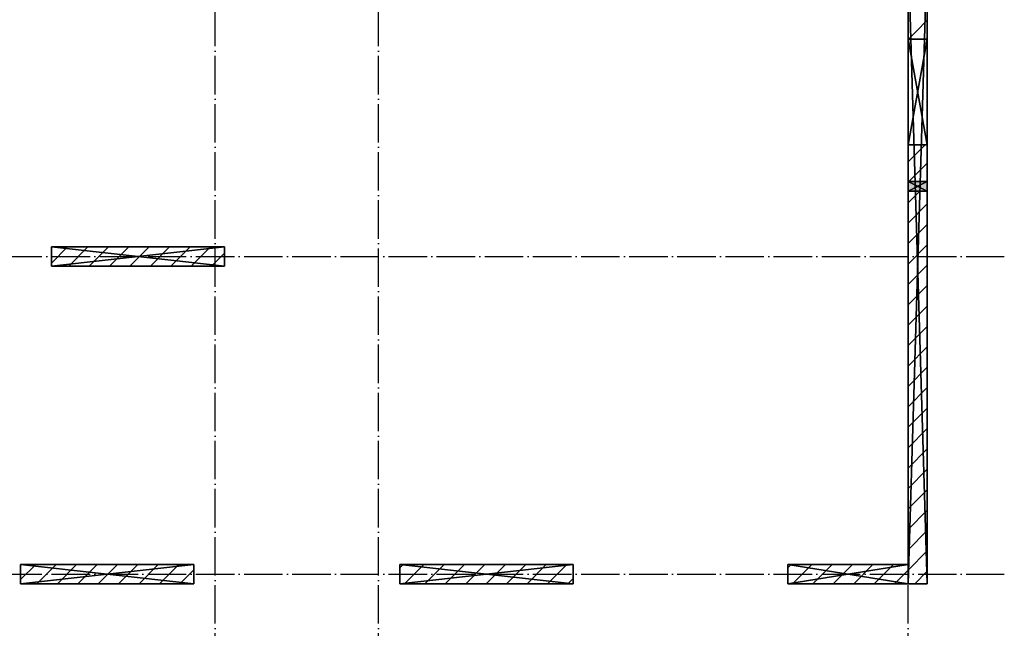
# Model space of a CAD drawing. Header units: millimetres. Extents: x 40580 to 559114, y -343730 to 81020.
# Tile 622 of 656: x 500298 to 510528, y -80731 to -74406. Entities that reach past the tile are written whole.
import ezdxf

# ---------------------------------------------------------------- set-up
doc = ezdxf.new("R2010")
doc.units = ezdxf.units.MM
doc.linetypes.add('______11', pattern=[500, 400, -50, 0, -50])
doc.linetypes.add('______5', pattern=[1100, 800, -100, 100, -100])
for name, color, linetype in [('_________1_', 7, 'Continuous'), ('_____________1', 7, 'Continuous'), ('_________________1_', 7, 'Continuous'), ('___________________', 253, '______5')]:
    doc.layers.add(name, color=color, linetype=linetype)

msp = doc.modelspace()

# ---------------------------------------------------------------- linework, layer by layer
at = {"layer": '_________1_', "color": 253, "linetype": '______11'}
for p, q in [((500627.7, -76935.5), (500795.7, -76767.5)), ((501020, -76967.5), (501220, -76767.5)), ((501444.2, -76967.5), (501644.2, -76767.5)), ((501868.5, -76967.5), (502068.5, -76767.5)), ((502292.8, -76967.5), (502427.7, -76832.5)), ((500307.7, -80225.3), (500465.6, -80067.5)), ((500689.8, -80267.5), (500889.8, -80067.5)), ((501114.1, -80267.5), (501314.1, -80067.5)), ((501538.3, -80267.5), (501738.3, -80067.5)), ((504247.7, -80103.7), (504283.9, -80067.5)), ((504508.2, -80267.5), (504708.2, -80067.5)), ((504932.5, -80267.5), (505132.5, -80067.5)), ((505356.7, -80267.5), (505556.7, -80067.5)), ((505781, -80267.5), (505981, -80067.5)), ((501962.6, -80267.5), (502107.7, -80122.4))]:
    msp.add_line(p, q, dxfattribs=at)
at = {"layer": '_________1_', "color": 253, "linetype": '______5'}
for p, q in [((500807.8, -76967.5), (501007.8, -76767.5)), ((501232.1, -76967.5), (501432.1, -76767.5)), ((501656.4, -76967.5), (501856.4, -76767.5)), ((502080.6, -76967.5), (502280.6, -76767.5)), ((500477.7, -80267.5), (500677.7, -80067.5)), ((500901.9, -80267.5), (501101.9, -80067.5)), ((501326.2, -80267.5), (501526.2, -80067.5)), ((501750.5, -80267.5), (501950.5, -80067.5)), ((504296.1, -80267.5), (504496.1, -80067.5)), ((504720.3, -80267.5), (504920.3, -80067.5)), ((505144.6, -80267.5), (505344.6, -80067.5)), ((505568.9, -80267.5), (505768.9, -80067.5)), ((505993.1, -80267.5), (506047.7, -80212.9))]:
    msp.add_line(p, q, dxfattribs=at)
at = {"layer": '_____________1', "color": 253, "linetype": '______5'}
for p, q in [((509527.7, -75884.4), (509704.6, -75707.5)), ((509527.7, -76308.6), (509648.9, -76187.5)), ((509527.7, -76732.9), (509727.7, -76532.9)), ((509527.7, -77157.2), (509727.7, -76957.2)), ((509527.7, -77581.4), (509727.7, -77381.4)), ((509527.7, -78005.7), (509727.7, -77805.7)), ((509527.7, -78430), (509727.7, -78230)), ((509527.7, -78854.2), (509727.7, -78654.2)), ((509527.7, -79278.5), (509727.7, -79078.5)), ((509527.7, -79702.7), (509727.7, -79502.7)), ((509527.7, -80127), (509727.7, -79927)), ((508277.7, -80104.2), (508314.4, -80067.5)), ((508538.7, -80267.5), (508738.7, -80067.5)), ((508963, -80267.5), (509163, -80067.5)), ((509387.2, -80267.5), (509527.7, -80127))]:
    msp.add_line(p, q, dxfattribs=at)
at = {"layer": '_____________1', "color": 253, "linetype": '______11'}
for p, q in [((509527.7, -76520.8), (509727.7, -76320.8)), ((509527.7, -76945), (509727.7, -76745)), ((509527.7, -77369.3), (509727.7, -77169.3)), ((509527.7, -77793.6), (509727.7, -77593.6)), ((509527.7, -78217.8), (509727.7, -78017.8)), ((509527.7, -78642.1), (509727.7, -78442.1)), ((509527.7, -79066.4), (509727.7, -78866.4)), ((509527.7, -79490.6), (509727.7, -79290.6)), ((509527.7, -79914.9), (509727.7, -79714.9)), ((508326.6, -80267.5), (508526.6, -80067.5)), ((508750.8, -80267.5), (508950.8, -80067.5)), ((509175.1, -80267.5), (509375.1, -80067.5)), ((509599.4, -80267.5), (509727.7, -80139.1))]:
    msp.add_line(p, q, dxfattribs=at)
at = {"layer": '_____________1', "color": 253, "linetype": '______5'}
msp.add_lwpolyline([(509531.8, -74607.5), (509611.5, -74527.8), (509611.5, -74527.8), (509727.7, -74411.6)], dxfattribs=at)
at = {"layer": '_____________1', "color": 253, "linetype": '______11'}
msp.add_lwpolyline([(509536.7, -76087.5), (509592.7, -76031.5), (509592.7, -76031.5), (509727.7, -75896.5)], dxfattribs=at)
at = {"layer": '_________________1_', "color": 212, "linetype": 'Continuous'}
for p, q in [((509527.7, -76187.5), (509527.7, -76087.5)), ((509527.7, -76087.5), (509727.7, -76087.5)), ((509727.7, -76187.5), (509527.7, -76087.5)), ((509527.7, -76187.5), (509727.7, -76087.5)), ((509727.7, -76087.5), (509727.7, -76187.5)), ((509727.7, -76187.5), (509527.7, -76187.5))]:
    msp.add_line(p, q, dxfattribs=at)
at = {"layer": '_________________1_', "color": 6, "linetype": 'Continuous'}
for points in [[(509527.7, -76187.5), (509527.7, -76087.5), (509727.7, -76187.5)], [(509727.7, -76187.5), (509527.7, -76087.5), (509727.7, -76087.5)]]:
    msp.add_solid(points, dxfattribs=at)
at = {"layer": '___________________', "color": 253, "linetype": '______11'}
for p, q in [((502327.7, -81683.2), (502327.7, -56580.9)), ((502327.7, -81683.2), (502327.7, -56580.9)), ((504027.7, -81683.2), (504027.7, -56580.9)), ((504027.7, -81683.2), (504027.7, -56580.9)), ((509527.7, -81683.2), (509527.7, -56580.9)), ((509527.7, -81683.2), (509527.7, -56580.9)), ((492627.7, -76867.5), (510527.7, -76867.5)), ((492627.7, -76867.5), (510527.7, -76867.5)), ((492627.7, -80167.5), (510527.7, -80167.5)), ((492627.7, -80167.5), (510527.7, -80167.5))]:
    msp.add_line(p, q, dxfattribs=at)

# ---------------------------------------------------------------- meshes
at = {"layer": '_________1_'}
mesh = msp.add_polyface(dxfattribs=at)
corners = [(500627.7, -76767.5, -3800), (500627.7, -76967.5, -3800), (500627.7, -76967.5, -350), (500627.7, -76767.5, -350)]
mesh.append_faces([[corners[k] for k in face] for face in [(1, 2, 0)]], dxfattribs={"vtx1": -1})
mesh.append_faces([[corners[k] for k in face] for face in [(2, 3, 0)]], dxfattribs={"vtx2": -1})
mesh = msp.add_polyface(dxfattribs=at)
corners = [(502427.7, -76767.5, -3800), (500627.7, -76767.5, -3800), (500627.7, -76767.5, -350), (502427.7, -76767.5, -350)]
mesh.append_faces([[corners[k] for k in face] for face in [(1, 2, 0)]], dxfattribs={"vtx1": -1})
mesh.append_faces([[corners[k] for k in face] for face in [(2, 3, 0)]], dxfattribs={"vtx2": -1})
mesh = msp.add_polyface(dxfattribs=at)
corners = [(502427.7, -76967.5, -350), (502427.7, -76767.5, -350), (500627.7, -76767.5, -350), (500627.7, -76967.5, -350)]
mesh.append_faces([[corners[k] for k in face] for face in [(1, 2, 0)]], dxfattribs={"vtx1": -1})
mesh.append_faces([[corners[k] for k in face] for face in [(2, 3, 0)]], dxfattribs={"vtx2": -1})
mesh = msp.add_polyface(dxfattribs=at)
corners = [(502427.7, -76767.5, -3800), (502427.7, -76967.5, -3800), (500627.7, -76967.5, -3800), (500627.7, -76767.5, -3800)]
mesh.append_faces([[corners[k] for k in face] for face in [(1, 2, 0)]], dxfattribs={"vtx1": -1})
mesh.append_faces([[corners[k] for k in face] for face in [(2, 3, 0)]], dxfattribs={"vtx2": -1})
mesh = msp.add_polyface(dxfattribs=at)
corners = [(502427.7, -76967.5, -3800), (502427.7, -76767.5, -3800), (502427.7, -76767.5, -350), (502427.7, -76967.5, -350)]
mesh.append_faces([[corners[k] for k in face] for face in [(1, 2, 0)]], dxfattribs={"vtx1": -1})
mesh.append_faces([[corners[k] for k in face] for face in [(2, 3, 0)]], dxfattribs={"vtx2": -1})
mesh = msp.add_polyface(dxfattribs=at)
corners = [(500627.7, -76967.5, -3800), (502427.7, -76967.5, -3800), (502427.7, -76967.5, -350), (500627.7, -76967.5, -350)]
mesh.append_faces([[corners[k] for k in face] for face in [(1, 2, 0)]], dxfattribs={"vtx1": -1})
mesh.append_faces([[corners[k] for k in face] for face in [(2, 3, 0)]], dxfattribs={"vtx2": -1})
mesh = msp.add_polyface(dxfattribs=at)
corners = [(500307.7, -80067.5, -3800), (500307.7, -80267.5, -3800), (500307.7, -80267.5, -350), (500307.7, -80067.5, -350)]
mesh.append_faces([[corners[k] for k in face] for face in [(1, 2, 0)]], dxfattribs={"vtx1": -1})
mesh.append_faces([[corners[k] for k in face] for face in [(2, 3, 0)]], dxfattribs={"vtx2": -1})
mesh = msp.add_polyface(dxfattribs=at)
corners = [(502107.7, -80067.5, -3800), (500307.7, -80067.5, -3800), (500307.7, -80067.5, -350), (502107.7, -80067.5, -350)]
mesh.append_faces([[corners[k] for k in face] for face in [(1, 2, 0)]], dxfattribs={"vtx1": -1})
mesh.append_faces([[corners[k] for k in face] for face in [(2, 3, 0)]], dxfattribs={"vtx2": -1})
mesh = msp.add_polyface(dxfattribs=at)
corners = [(502107.7, -80267.5, -350), (502107.7, -80067.5, -350), (500307.7, -80067.5, -350), (500307.7, -80267.5, -350)]
mesh.append_faces([[corners[k] for k in face] for face in [(1, 2, 0)]], dxfattribs={"vtx1": -1})
mesh.append_faces([[corners[k] for k in face] for face in [(2, 3, 0)]], dxfattribs={"vtx2": -1})
mesh = msp.add_polyface(dxfattribs=at)
corners = [(502107.7, -80067.5, -3800), (502107.7, -80267.5, -3800), (500307.7, -80267.5, -3800), (500307.7, -80067.5, -3800)]
mesh.append_faces([[corners[k] for k in face] for face in [(1, 2, 0)]], dxfattribs={"vtx1": -1})
mesh.append_faces([[corners[k] for k in face] for face in [(2, 3, 0)]], dxfattribs={"vtx2": -1})
mesh = msp.add_polyface(dxfattribs=at)
corners = [(502107.7, -80267.5, -3800), (502107.7, -80067.5, -3800), (502107.7, -80067.5, -350), (502107.7, -80267.5, -350)]
mesh.append_faces([[corners[k] for k in face] for face in [(1, 2, 0)]], dxfattribs={"vtx1": -1})
mesh.append_faces([[corners[k] for k in face] for face in [(2, 3, 0)]], dxfattribs={"vtx2": -1})
mesh = msp.add_polyface(dxfattribs=at)
corners = [(504247.7, -80067.5, -3800), (504247.7, -80267.5, -3800), (504247.7, -80267.5, -350), (504247.7, -80067.5, -350)]
mesh.append_faces([[corners[k] for k in face] for face in [(1, 2, 0)]], dxfattribs={"vtx1": -1})
mesh.append_faces([[corners[k] for k in face] for face in [(2, 3, 0)]], dxfattribs={"vtx2": -1})
mesh = msp.add_polyface(dxfattribs=at)
corners = [(506047.7, -80067.5, -3800), (504247.7, -80067.5, -3800), (504247.7, -80067.5, -350), (506047.7, -80067.5, -350)]
mesh.append_faces([[corners[k] for k in face] for face in [(1, 2, 0)]], dxfattribs={"vtx1": -1})
mesh.append_faces([[corners[k] for k in face] for face in [(2, 3, 0)]], dxfattribs={"vtx2": -1})
mesh = msp.add_polyface(dxfattribs=at)
corners = [(506047.7, -80267.5, -350), (506047.7, -80067.5, -350), (504247.7, -80067.5, -350), (504247.7, -80267.5, -350)]
mesh.append_faces([[corners[k] for k in face] for face in [(1, 2, 0)]], dxfattribs={"vtx1": -1})
mesh.append_faces([[corners[k] for k in face] for face in [(2, 3, 0)]], dxfattribs={"vtx2": -1})
mesh = msp.add_polyface(dxfattribs=at)
corners = [(506047.7, -80067.5, -3800), (506047.7, -80267.5, -3800), (504247.7, -80267.5, -3800), (504247.7, -80067.5, -3800)]
mesh.append_faces([[corners[k] for k in face] for face in [(1, 2, 0)]], dxfattribs={"vtx1": -1})
mesh.append_faces([[corners[k] for k in face] for face in [(2, 3, 0)]], dxfattribs={"vtx2": -1})
mesh = msp.add_polyface(dxfattribs=at)
corners = [(506047.7, -80267.5, -3800), (506047.7, -80067.5, -3800), (506047.7, -80067.5, -350), (506047.7, -80267.5, -350)]
mesh.append_faces([[corners[k] for k in face] for face in [(1, 2, 0)]], dxfattribs={"vtx1": -1})
mesh.append_faces([[corners[k] for k in face] for face in [(2, 3, 0)]], dxfattribs={"vtx2": -1})
mesh = msp.add_polyface(dxfattribs=at)
corners = [(500307.7, -80267.5, -3800), (502107.7, -80267.5, -3800), (502107.7, -80267.5, -350), (500307.7, -80267.5, -350)]
mesh.append_faces([[corners[k] for k in face] for face in [(1, 2, 0)]], dxfattribs={"vtx1": -1})
mesh.append_faces([[corners[k] for k in face] for face in [(2, 3, 0)]], dxfattribs={"vtx2": -1})
mesh = msp.add_polyface(dxfattribs=at)
corners = [(504247.7, -80267.5, -3800), (506047.7, -80267.5, -3800), (506047.7, -80267.5, -350), (504247.7, -80267.5, -350)]
mesh.append_faces([[corners[k] for k in face] for face in [(1, 2, 0)]], dxfattribs={"vtx1": -1})
mesh.append_faces([[corners[k] for k in face] for face in [(2, 3, 0)]], dxfattribs={"vtx2": -1})
at = {"layer": '_____________1', "color": 7, "linetype": 'Continuous'}
mesh = msp.add_polyface(dxfattribs=at)
corners = [(509527.7, -73677.5, -3800), (509527.7, -80267.5, -3800), (509527.7, -80267.5, -350), (509527.7, -73677.5, -350), (509527.7, -74607.5, -600), (509527.7, -75707.5, -600), (509527.7, -75707.5, -1900), (509527.7, -74607.5, -1900), (509527.7, -76087.5, -500), (509527.7, -76187.5, -500), (509527.7, -76187.5, -600), (509527.7, -76087.5, -600)]
mesh.append_faces([[corners[k] for k in face] for face in [(8, 3, 5), (10, 6, 2), (6, 0, 2)]], dxfattribs={"vtx0": -1, "vtx1": -1, "vtx2": -1, "color": 7})
mesh.append_faces([[corners[k] for k in face] for face in [(3, 4, 5), (3, 8, 9), (11, 5, 6), (7, 3, 0)]], dxfattribs={"vtx0": -1, "vtx2": -1, "color": 7})
mesh.append_faces([[corners[k] for k in face] for face in [(2, 3, 9), (9, 10, 2), (10, 11, 6), (11, 8, 5), (6, 7, 0), (7, 4, 3)]], dxfattribs={"vtx1": -1, "vtx2": -1, "color": 7})
mesh.append_faces([[corners[k] for k in face] for face in [(0, 1, 2)]], dxfattribs={"vtx2": -1, "color": 7})
mesh = msp.add_polyface(dxfattribs=at)
corners = [(509527.7, -73677.5, -3800), (509727.7, -73677.5, -3800), (509727.7, -80267.5, -3800), (509527.7, -80267.5, -3800)]
mesh.append_faces([[corners[k] for k in face] for face in [(1, 2, 0)]], dxfattribs={"vtx1": -1, "color": 7})
mesh.append_faces([[corners[k] for k in face] for face in [(2, 3, 0)]], dxfattribs={"vtx2": -1, "color": 7})
mesh = msp.add_polyface(dxfattribs=at)
corners = [(509727.7, -73677.5, -350), (509527.7, -73677.5, -350), (509527.7, -80267.5, -350), (509727.7, -80267.5, -350)]
mesh.append_faces([[corners[k] for k in face] for face in [(1, 2, 0)]], dxfattribs={"vtx1": -1, "color": 7})
mesh.append_faces([[corners[k] for k in face] for face in [(2, 3, 0)]], dxfattribs={"vtx2": -1, "color": 7})
mesh = msp.add_polyface(dxfattribs=at)
corners = [(509727.7, -80267.5, -3800), (509727.7, -73677.5, -3800), (509727.7, -73677.5, -350), (509727.7, -80267.5, -350), (509727.7, -75707.5, -600), (509727.7, -74607.5, -600), (509727.7, -74607.5, -1900), (509727.7, -75707.5, -1900), (509727.7, -76187.5, -500), (509727.7, -76087.5, -500), (509727.7, -76087.5, -600), (509727.7, -76187.5, -600)]
mesh.append_faces([[corners[k] for k in face] for face in [(10, 4, 2), (7, 11, 0)]], dxfattribs={"vtx0": -1, "vtx1": -1, "vtx2": -1, "color": 7})
mesh.append_faces([[corners[k] for k in face] for face in [(2, 4, 5), (2, 8, 9), (8, 3, 0), (8, 2, 3)]], dxfattribs={"vtx0": -1, "vtx2": -1, "color": 7})
mesh.append_faces([[corners[k] for k in face] for face in [(5, 6, 2), (1, 2, 6), (6, 7, 1), (9, 10, 2), (0, 1, 7), (7, 4, 10), (10, 11, 7), (11, 8, 0)]], dxfattribs={"vtx1": -1, "vtx2": -1, "color": 7})
mesh = msp.add_polyface(dxfattribs=at)
corners = [(509727.7, -74607.5, -1900), (509727.7, -74607.5, -600), (509527.7, -74607.5, -600), (509527.7, -74607.5, -1900)]
mesh.append_faces([[corners[k] for k in face] for face in [(1, 2, 0)]], dxfattribs={"vtx1": -1, "color": 7})
mesh.append_faces([[corners[k] for k in face] for face in [(2, 3, 0)]], dxfattribs={"vtx2": -1, "color": 7})
mesh = msp.add_polyface(dxfattribs=at)
corners = [(509527.7, -74607.5, -1900), (509527.7, -75707.5, -1900), (509727.7, -75707.5, -1900), (509727.7, -74607.5, -1900)]
mesh.append_faces([[corners[k] for k in face] for face in [(1, 2, 0)]], dxfattribs={"vtx1": -1, "color": 7})
mesh.append_faces([[corners[k] for k in face] for face in [(2, 3, 0)]], dxfattribs={"vtx2": -1, "color": 7})
mesh = msp.add_polyface(dxfattribs=at)
corners = [(509727.7, -74607.5, -600), (509727.7, -75707.5, -600), (509527.7, -75707.5, -600), (509527.7, -74607.5, -600)]
mesh.append_faces([[corners[k] for k in face] for face in [(1, 2, 0)]], dxfattribs={"vtx1": -1, "color": 7})
mesh.append_faces([[corners[k] for k in face] for face in [(2, 3, 0)]], dxfattribs={"vtx2": -1, "color": 7})
mesh = msp.add_polyface(dxfattribs=at)
corners = [(509527.7, -75707.5, -1900), (509527.7, -75707.5, -600), (509727.7, -75707.5, -600), (509727.7, -75707.5, -1900)]
mesh.append_faces([[corners[k] for k in face] for face in [(1, 2, 0)]], dxfattribs={"vtx1": -1, "color": 7})
mesh.append_faces([[corners[k] for k in face] for face in [(2, 3, 0)]], dxfattribs={"vtx2": -1, "color": 7})
mesh = msp.add_polyface(dxfattribs=at)
corners = [(509727.7, -76087.5, -600), (509727.7, -76087.5, -500), (509527.7, -76087.5, -500), (509527.7, -76087.5, -600)]
mesh.append_faces([[corners[k] for k in face] for face in [(1, 2, 0)]], dxfattribs={"vtx1": -1, "color": 7})
mesh.append_faces([[corners[k] for k in face] for face in [(2, 3, 0)]], dxfattribs={"vtx2": -1, "color": 7})
mesh = msp.add_polyface(dxfattribs=at)
corners = [(509727.7, -76187.5, -600), (509727.7, -76087.5, -600), (509527.7, -76087.5, -600), (509527.7, -76187.5, -600)]
mesh.append_faces([[corners[k] for k in face] for face in [(1, 2, 0)]], dxfattribs={"vtx1": -1, "color": 7})
mesh.append_faces([[corners[k] for k in face] for face in [(2, 3, 0)]], dxfattribs={"vtx2": -1, "color": 7})
mesh = msp.add_polyface(dxfattribs=at)
corners = [(509527.7, -76187.5, -500), (509527.7, -76087.5, -500), (509727.7, -76087.5, -500), (509727.7, -76187.5, -500)]
mesh.append_faces([[corners[k] for k in face] for face in [(1, 2, 0)]], dxfattribs={"vtx1": -1, "color": 7})
mesh.append_faces([[corners[k] for k in face] for face in [(2, 3, 0)]], dxfattribs={"vtx2": -1, "color": 7})
mesh = msp.add_polyface(dxfattribs=at)
corners = [(509527.7, -76187.5, -600), (509527.7, -76187.5, -500), (509727.7, -76187.5, -500), (509727.7, -76187.5, -600)]
mesh.append_faces([[corners[k] for k in face] for face in [(1, 2, 0)]], dxfattribs={"vtx1": -1, "color": 7})
mesh.append_faces([[corners[k] for k in face] for face in [(2, 3, 0)]], dxfattribs={"vtx2": -1, "color": 7})
mesh = msp.add_polyface(dxfattribs=at)
corners = [(508277.7, -80067.5, -3800), (508277.7, -80267.5, -3800), (508277.7, -80267.5, -350), (508277.7, -80067.5, -350)]
mesh.append_faces([[corners[k] for k in face] for face in [(1, 2, 0)]], dxfattribs={"vtx1": -1, "color": 7})
mesh.append_faces([[corners[k] for k in face] for face in [(2, 3, 0)]], dxfattribs={"vtx2": -1, "color": 7})
mesh = msp.add_polyface(dxfattribs=at)
corners = [(509527.7, -80067.5, -3800), (508277.7, -80067.5, -3800), (508277.7, -80067.5, -350), (509527.7, -80067.5, -350)]
mesh.append_faces([[corners[k] for k in face] for face in [(1, 2, 0)]], dxfattribs={"vtx1": -1, "color": 7})
mesh.append_faces([[corners[k] for k in face] for face in [(2, 3, 0)]], dxfattribs={"vtx2": -1, "color": 7})
mesh = msp.add_polyface(dxfattribs=at)
corners = [(509527.7, -80267.5, -350), (509527.7, -80067.5, -350), (508277.7, -80067.5, -350), (508277.7, -80267.5, -350)]
mesh.append_faces([[corners[k] for k in face] for face in [(1, 2, 0)]], dxfattribs={"vtx1": -1, "color": 7})
mesh.append_faces([[corners[k] for k in face] for face in [(2, 3, 0)]], dxfattribs={"vtx2": -1, "color": 7})
mesh = msp.add_polyface(dxfattribs=at)
corners = [(509527.7, -80067.5, -3800), (509527.7, -80267.5, -3800), (508277.7, -80267.5, -3800), (508277.7, -80067.5, -3800)]
mesh.append_faces([[corners[k] for k in face] for face in [(1, 2, 0)]], dxfattribs={"vtx1": -1, "color": 7})
mesh.append_faces([[corners[k] for k in face] for face in [(2, 3, 0)]], dxfattribs={"vtx2": -1, "color": 7})
mesh = msp.add_polyface(dxfattribs=at)
corners = [(509527.7, -80267.5, -3800), (509527.7, -80067.5, -3800), (509527.7, -80067.5, -350), (509527.7, -80267.5, -350)]
mesh.append_faces([[corners[k] for k in face] for face in [(1, 2, 0)]], dxfattribs={"vtx1": -1, "color": 7})
mesh.append_faces([[corners[k] for k in face] for face in [(2, 3, 0)]], dxfattribs={"vtx2": -1, "color": 7})
mesh = msp.add_polyface(dxfattribs=at)
corners = [(508277.7, -80267.5, -3800), (509527.7, -80267.5, -3800), (509527.7, -80267.5, -350), (508277.7, -80267.5, -350)]
mesh.append_faces([[corners[k] for k in face] for face in [(1, 2, 0)]], dxfattribs={"vtx1": -1, "color": 7})
mesh.append_faces([[corners[k] for k in face] for face in [(2, 3, 0)]], dxfattribs={"vtx2": -1, "color": 7})
mesh = msp.add_polyface(dxfattribs=at)
corners = [(509527.7, -80267.5, -3800), (509727.7, -80267.5, -3800), (509727.7, -80267.5, -350), (509527.7, -80267.5, -350)]
mesh.append_faces([[corners[k] for k in face] for face in [(1, 2, 0)]], dxfattribs={"vtx1": -1, "color": 7})
mesh.append_faces([[corners[k] for k in face] for face in [(2, 3, 0)]], dxfattribs={"vtx2": -1, "color": 7})

doc.saveas('drawing.dxf')
